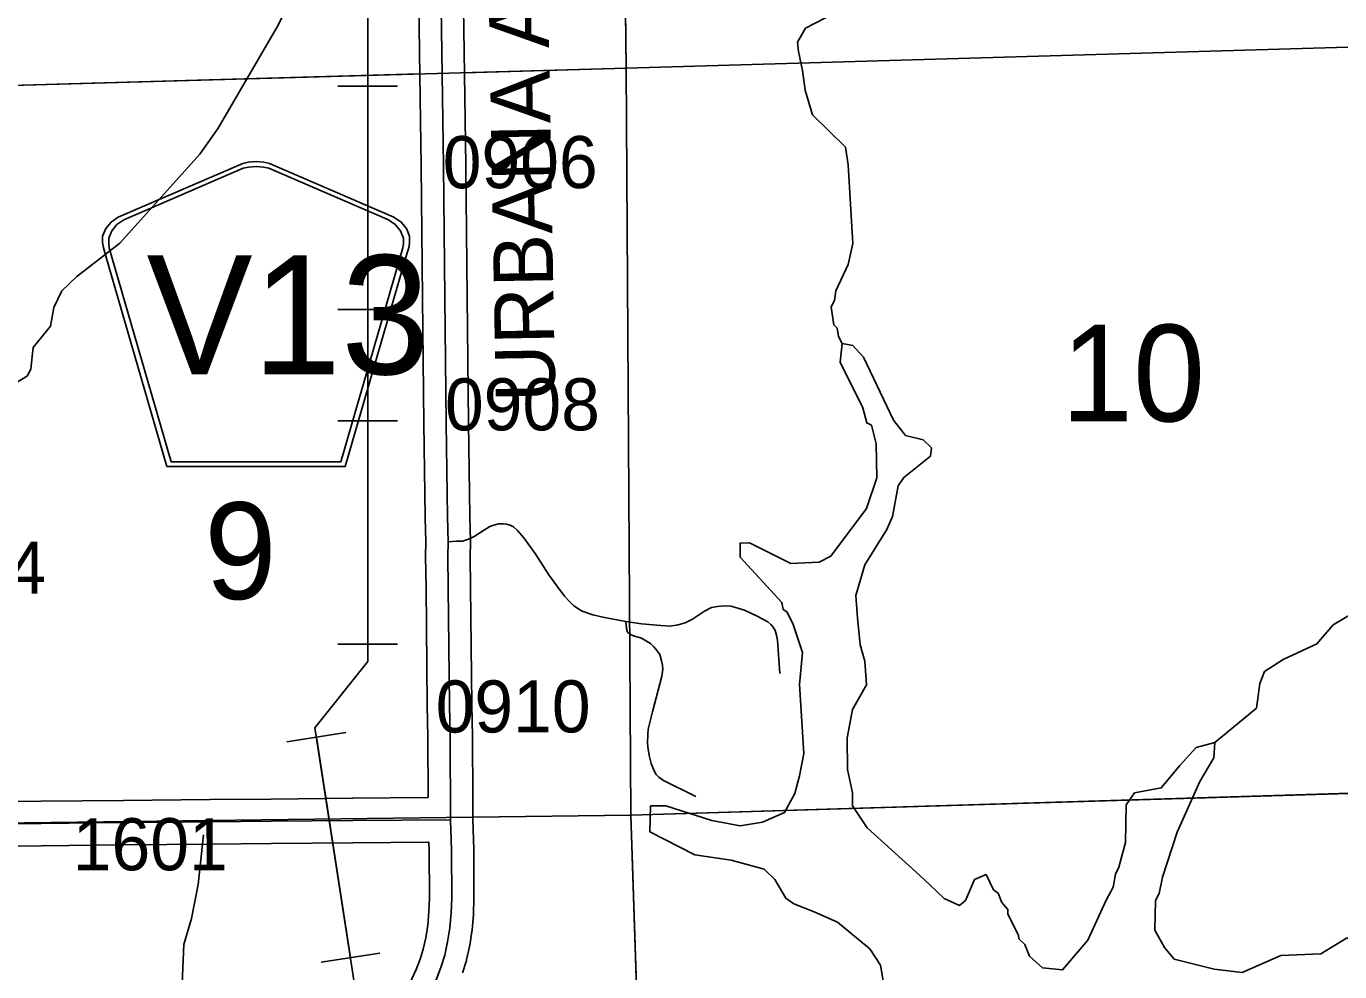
# Model space of a CAD drawing. Extents: x 23.6 to 68.7, y -63 to -29.
# Drawn here: x 52.625 to 54.39, y -35.698 to -34.426 of the extents above; entities that cross this region are included whole.
import ezdxf

# ---------------------------------------------------------------- set-up
doc = ezdxf.new("R2010")
doc.units = 0
for name, color, linetype in [('tdCoHydroRiver', 7, 'Continuous'), ('tdCoPipe', 7, 'Continuous'), ('tdCoSecRdNmbr', 7, 'Continuous'), ('tdCoSecRdTxt', 7, 'Continuous'), ('tdCoSecRteBand', 7, 'Continuous'), ('tdCoSecRteCL', 7, 'Continuous'), ('tdCoSectLine', 7, 'Continuous'), ('tdCoSectLinePart', 7, 'Continuous'), ('tdCoSectNmbr', 7, 'Continuous'), ('tdCoShieldCoRteHrd', 7, 'Continuous'), ('tdCoStPrkRd', 7, 'Continuous'), ('tdCoSurfConc', 7, 'Continuous')]:
    doc.layers.add(name, color=color, linetype=linetype)

msp = doc.modelspace()

# ---------------------------------------------------------------- linework, layer by layer
at = {"layer": 'tdCoHydroRiver'}
for points in [[(53.0834, -34.1771), (53.0275, -34.252), (53.0167, -34.2726), (53.0033, -34.3375), (52.9818, -34.3867), (52.9633, -34.4248), (52.883, -34.5632), (52.8581, -34.5982), (52.7507, -34.7179), (52.6929, -34.7628), (52.6726, -34.782), (52.6618, -34.8043), (52.6574, -34.8296), (52.6341, -34.8583), (52.6313, -34.8867), (52.6266, -34.8963), (52.5922, -34.9172)], [(53.7129, -34.4077), (53.6721, -34.4287), (53.6613, -34.4478), (53.663, -34.4604), (53.6681, -34.4856), (53.6716, -34.5124), (53.6815, -34.5454), (53.7262, -34.589), (53.7296, -34.6127), (53.7357, -34.7183), (53.7297, -34.7468), (53.7128, -34.7818), (53.7114, -34.7944), (53.7068, -34.8039), (53.7102, -34.8276), (53.715, -34.8322), (53.7167, -34.8433), (53.7216, -34.8527)], [(54.6052, -34.7012), (54.5964, -34.7566), (54.5615, -34.8659), (54.5495, -34.9213), (54.5465, -34.9277), (54.5501, -34.9655), (54.5549, -34.9749), (54.556, -35.0633), (54.5331, -35.1189), (54.5114, -35.1539), (54.4786, -35.1795), (54.4221, -35.2071), (54.3813, -35.2312), (54.3595, -35.2568), (54.314, -35.2778), (54.289, -35.2939), (54.2829, -35.3098), (54.2785, -35.343), (54.2223, -35.3895)], [(53.7798, -35.728), (53.773, -35.6887), (53.7585, -35.6667), (53.7154, -35.631), (53.6837, -35.6172), (53.6567, -35.6064), (53.6456, -35.5987), (53.6311, -35.5736), (53.6167, -35.5596), (53.5723, -35.5475), (53.5233, -35.5402), (53.4629, -35.5094), (53.4641, -35.4747), (53.4846, -35.4744), (53.5464, -35.4942), (53.5844, -35.5016), (53.6143, -35.4965), (53.6441, -35.4835), (53.658, -35.458), (53.6641, -35.4343), (53.67, -35.4042), (53.6641, -35.3112), (53.6683, -35.2685), (53.6552, -35.2292), (53.6471, -35.2135), (53.6423, -35.2104), (53.6406, -35.201), (53.5846, -35.1401), (53.5844, -35.1212), (53.597, -35.121), (53.6526, -35.1487), (53.6905, -35.1467), (53.7062, -35.1386), (53.7543, -35.0749), (53.768, -35.0336), (53.7674, -34.9879), (53.7608, -34.9627), (53.7545, -34.9596), (53.7495, -34.9392), (53.7187, -34.878), (53.7216, -34.8527)], [(54.2223, -35.3895), (54.1971, -35.3961), (54.1753, -35.4201), (54.1504, -35.4504), (54.1142, -35.4571), (54.1034, -35.473), (54.1024, -35.5236), (54.0933, -35.5568), (54.0887, -35.5664), (54.0858, -35.5838), (54.0765, -35.6012), (54.0519, -35.6552), (54.0177, -35.6951), (53.9908, -35.6923), (53.9733, -35.6767), (53.9668, -35.661), (53.9588, -35.6532), (53.9587, -35.6485), (53.9442, -35.6202), (53.9441, -35.6139), (53.9361, -35.6046), (53.9312, -35.592), (53.9248, -35.5873), (53.9151, -35.5669), (53.8994, -35.5734), (53.8871, -35.602), (53.8793, -35.6084), (53.8587, -35.5992), (53.8395, -35.5805), (53.8203, -35.5634), (53.7549, -35.5042), (53.7356, -35.4744), (53.7354, -35.4571), (53.7287, -35.4256), (53.7281, -35.383), (53.7356, -35.345), (53.7541, -35.3116), (53.7521, -35.2801), (53.7455, -35.2581), (53.7419, -35.2218), (53.74, -35.1918), (53.7521, -35.1506), (53.7815, -35.1029), (53.7892, -35.0855), (53.7966, -35.0443), (53.8043, -35.0332), (53.8403, -35.0043), (53.8417, -34.9933), (53.8305, -34.9824), (53.8068, -34.9763), (53.7907, -34.956), (53.7502, -34.8713), (53.7358, -34.8557), (53.7216, -34.8527)], [(54.4255, -35.7374), (54.4213, -35.6554), (54.4181, -35.6522), (54.3992, -35.6525), (54.3647, -35.6734), (54.3111, -35.6757), (54.2593, -35.6984), (54.2213, -35.6941), (54.1675, -35.6806), (54.1547, -35.665), (54.1417, -35.6415), (54.1428, -35.602), (54.1475, -35.5925), (54.1519, -35.5703), (54.1717, -35.5101), (54.2024, -35.4418), (54.221, -35.41), (54.2223, -35.3895)], [(52.8632, -35.5137), (52.8561, -35.5801), (52.8472, -35.626), (52.8366, -35.6608), (52.8342, -35.724), (52.8406, -35.7302), (52.841, -35.7665), (52.8459, -35.7791), (52.8486, -35.8706), (52.8442, -35.8912), (52.8477, -36.0522), (52.853, -36.0979), (52.8453, -36.1122), (52.8174, -36.1536), (52.7336, -36.3977), (52.7228, -36.412), (52.6221, -36.4385)]]:
    msp.add_lwpolyline(points, dxfattribs=at)
at = {"layer": 'tdCoPipe'}
for p, q in [((53.0437, -34.507), (53.1239, -34.507)), ((53.0437, -34.807), (53.1239, -34.807)), ((53.0437, -34.957), (53.1239, -34.957)), ((53.0437, -35.257), (53.1239, -35.257)), ((52.9753, -35.3883), (53.0545, -35.3761)), ((53.0211, -35.6848), (53.1003, -35.6726))]:
    msp.add_line(p, q, dxfattribs=at)
for points in [[(52.4125, -33.3783), (52.4125, -33.9227), (53.0838, -33.9227), (53.0838, -35.2802), (53.0129, -35.3697), (53.1181, -36.0507), (52.9101, -36.041), (52.9033, -36.1872), (53.0987, -36.2321), (53.0891, -36.3846), (52.8642, -36.4209), (52.9072, -39.2537), (53.109, -39.3713), (52.8864, -39.8114), (52.675, -39.81), (52.6969, -41.5585), (52.9567, -41.8295), (52.963, -43.8767), (53.2559, -43.8758), (53.257, -44.2366), (53.3311, -44.4201), (53.4237, -44.4145), (53.4283, -45.5761)], [(53.0838, -34.507), (53.0838, -34.807)], [(53.0838, -34.957), (53.0838, -35.257)], [(53.0149, -35.3822), (53.0607, -35.6787)]]:
    msp.add_lwpolyline(points, dxfattribs=at)
at = {"layer": 'tdCoSecRteBand'}
for points in [[(52.5221, -35.4687), (52.6447, -35.4682), (52.7557, -35.4671), (52.7557, -35.4671), (52.7558, -35.4671), (52.8718, -35.466), (52.8718, -35.466), (52.8718, -35.466), (52.954, -35.4653), (53.0635, -35.4642), (53.0635, -35.4642), (53.0636, -35.4642), (53.165, -35.4635), (53.1645, -35.3822), (53.1638, -35.3395), (53.1638, -35.3394), (53.1638, -35.3393), (53.1622, -35.1811), (53.1617, -35.1393), (53.1617, -35.1389), (53.1617, -35.1386), (53.1619, -35.1197), (53.161, -35.0869), (53.161, -35.0866), (53.161, -35.0864), (53.1594, -34.9606), (53.1594, -34.9606), (53.1594, -34.9606), (53.1574, -34.7913), (53.1574, -34.7913), (53.1574, -34.7912), (53.1558, -34.6145), (53.1535, -34.4613), (53.1535, -34.4613), (53.1535, -34.4612), (53.151, -34.2851)], [(53.2109, -34.2842), (53.2135, -34.4604), (53.2158, -34.6136), (53.2158, -34.6137), (53.2158, -34.6138), (53.2174, -34.7906), (53.2194, -34.9599), (53.221, -35.0854), (53.2219, -35.1187), (53.222, -35.1193), (53.2219, -35.1198), (53.2217, -35.139), (53.2222, -35.1805), (53.2238, -35.3386), (53.2245, -35.3813), (53.2245, -35.3815), (53.2245, -35.3816), (53.225, -35.4631), (53.225, -35.4631), (53.2252, -35.4927), (53.2265, -35.533), (53.2265, -35.5334), (53.2265, -35.5338), (53.2267, -35.5991), (53.2267, -35.5996), (53.2267, -35.6002), (53.226, -35.6194), (53.226, -35.6201), (53.226, -35.6209), (53.2242, -35.6412), (53.2241, -35.6423), (53.224, -35.6434), (53.2209, -35.6622), (53.2208, -35.663), (53.2206, -35.6638), (53.2167, -35.6815), (53.2165, -35.6827), (53.2161, -35.6839), (53.2114, -35.6992)], [(53.1401, -35.714), (53.149, -35.6945), (53.1543, -35.6805), (53.1584, -35.6674), (53.1618, -35.6518), (53.1645, -35.635), (53.1661, -35.6166), (53.1667, -35.5987), (53.1665, -35.5344), (53.1662, -35.5235), (53.1655, -35.5235), (53.1655, -35.5235), (53.064, -35.5242), (52.9545, -35.5253), (52.9545, -35.5253), (52.9545, -35.5253), (52.8723, -35.526), (52.7563, -35.5271), (52.6452, -35.5282), (52.6451, -35.5282), (52.645, -35.5282), (52.5225, -35.5287)]]:
    msp.add_lwpolyline(points, dxfattribs=at)
at = {"layer": 'tdCoSecRteCL'}
for points in [[(53.1953, -35.4933), (53.1945, -35.3818), (53.1938, -35.339), (53.1922, -35.1808), (53.1917, -35.139), (53.1919, -35.1195), (53.191, -35.086), (53.1894, -34.9603), (53.1874, -34.791), (53.1858, -34.6141), (53.1835, -34.4608), (53.181, -34.2846), (53.1802, -34.2407)], [(52.4455, -35.4996), (52.4659, -35.4994), (52.5222, -35.4987), (52.6449, -35.4982), (52.756, -35.4971), (52.872, -35.496), (52.9542, -35.4953), (53.0638, -35.4942), (53.1953, -35.4933)], [(52.974, -36.4925), (52.9723, -36.4211), (52.968, -36.2387), (52.9674, -36.207), (52.9678, -36.1939), (52.9699, -36.1771), (52.9723, -36.1603), (52.9766, -36.1424), (52.985, -36.1146), (52.9952, -36.0898), (53.0348, -36.0068), (53.059, -35.9555), (53.1103, -35.8481), (53.1361, -35.7934), (53.1674, -35.7266), (53.1767, -35.7061), (53.1827, -35.6904), (53.1874, -35.6751), (53.1913, -35.6574), (53.1943, -35.6386), (53.1961, -35.6184), (53.1967, -35.5992), (53.1965, -35.5339), (53.1953, -35.4933)]]:
    msp.add_lwpolyline(points, dxfattribs=at)
at = {"layer": 'tdCoSectLine'}
for points in [[(53.4205, -33.5241), (53.431, -34.4826)], [(53.431, -34.4826), (54.4319, -34.4536)], [(52.4304, -34.5107), (53.431, -34.4826)], [(53.431, -34.4826), (53.4374, -35.4871)], [(53.4374, -35.4871), (54.4482, -35.4563)], [(52.4451, -35.4996), (53.4374, -35.4871)], [(53.4374, -35.4871), (53.4705, -36.487)]]:
    msp.add_lwpolyline(points, dxfattribs=at)
at = {"layer": 'tdCoSectLinePart'}
for points in [[(53.4256, -33.9911), (53.431, -34.4826)], [(53.431, -34.4826), (54.4319, -34.4536)], [(52.4304, -34.5107), (53.1536, -34.4904)], [(53.2135, -34.4887), (53.431, -34.4826)], [(53.431, -34.4826), (53.4374, -35.4871)], [(53.4374, -35.4871), (54.4177, -35.4573)], [(53.2255, -35.4897), (53.4374, -35.4871)], [(53.4374, -35.4871), (53.4695, -36.4571)]]:
    msp.add_lwpolyline(points, dxfattribs=at)
at = {"layer": 'tdCoShieldCoRteHrd'}
for points in [[(52.814, -35.0184), (52.7321, -34.7355), (52.7282, -34.7223), (52.7275, -34.7164), (52.7275, -34.7086), (52.7317, -34.6983), (52.739, -34.6898), (52.7486, -34.6831), (52.9158, -34.6108), (52.9233, -34.6091), (52.9338, -34.6082), (52.9442, -34.6091), (52.9517, -34.6108), (53.119, -34.6831), (53.1286, -34.6898), (53.1358, -34.6983), (53.1401, -34.7086), (53.1401, -34.7164), (53.1394, -34.7223), (53.1355, -34.7355), (53.0535, -35.0184)], [(52.8199, -35.012), (52.7401, -34.7368), (52.7364, -34.7241), (52.7357, -34.7185), (52.7357, -34.711), (52.7398, -34.7011), (52.7468, -34.6929), (52.756, -34.6865), (52.9166, -34.6171), (52.9238, -34.6155), (52.9338, -34.6146), (52.9438, -34.6155), (52.951, -34.6171), (53.1116, -34.6865), (53.1208, -34.6929), (53.1278, -34.7011), (53.1318, -34.711), (53.1318, -34.7185), (53.1311, -34.7241), (53.1274, -34.7368), (53.0477, -35.012)]]:
    msp.add_lwpolyline(points, close=True, dxfattribs=at)
at = {"layer": 'tdCoStPrkRd'}
for p, q in [((53.2271, -35.1122), (53.2393, -35.1044)), ((53.2393, -35.1044), (53.2481, -35.0988)), ((53.2481, -35.0988), (53.2545, -35.0966)), ((53.2545, -35.0966), (53.2598, -35.0953)), ((53.2598, -35.0953), (53.2658, -35.0951)), ((53.2658, -35.0951), (53.2705, -35.0957)), ((53.2705, -35.0957), (53.2753, -35.0972)), ((53.2753, -35.0972), (53.28, -35.0994)), ((53.28, -35.0994), (53.2851, -35.1042)), ((53.2851, -35.1042), (53.2938, -35.114)), ((53.1919, -35.1195), (53.2033, -35.1188)), ((53.2033, -35.1188), (53.2113, -35.1184)), ((53.2113, -35.1184), (53.2195, -35.1157)), ((53.2195, -35.1157), (53.2271, -35.1122)), ((53.2938, -35.114), (53.3088, -35.1354)), ((53.3088, -35.1354), (53.3275, -35.1638)), ((53.3275, -35.1638), (53.3382, -35.1786)), ((53.3382, -35.1786), (53.3483, -35.1924)), ((53.3483, -35.1924), (53.3549, -35.1996)), ((53.3549, -35.1996), (53.3606, -35.2052)), ((53.3606, -35.2052), (53.3662, -35.2091)), ((53.3662, -35.2091), (53.3723, -35.2126)), ((53.3723, -35.2126), (53.3865, -35.2177)), ((53.5204, -35.2237), (53.5365, -35.2128)), ((53.5365, -35.2128), (53.5459, -35.208)), ((53.5459, -35.208), (53.5538, -35.2064)), ((53.5538, -35.2064), (53.5632, -35.2056)), ((53.5632, -35.2056), (53.5719, -35.206)), ((53.5719, -35.206), (53.5813, -35.2085)), ((53.5813, -35.2085), (53.5904, -35.2115)), ((53.5904, -35.2115), (53.6072, -35.2196)), ((53.3865, -35.2177), (53.402, -35.2214)), ((53.402, -35.2214), (53.4308, -35.2266)), ((53.4308, -35.2266), (53.4318, -35.236)), ((53.4308, -35.2266), (53.4519, -35.2298)), ((53.4519, -35.2298), (53.4779, -35.2321)), ((53.4779, -35.2321), (53.49, -35.2327)), ((53.49, -35.2327), (53.5009, -35.2311)), ((53.5009, -35.2311), (53.5104, -35.2284)), ((53.5104, -35.2284), (53.5204, -35.2237)), ((53.6072, -35.2196), (53.6214, -35.2272)), ((53.6214, -35.2272), (53.6255, -35.2307)), ((53.6255, -35.2307), (53.629, -35.2344)), ((53.629, -35.2344), (53.6315, -35.2389)), ((53.4318, -35.236), (53.4332, -35.2409)), ((53.4332, -35.2409), (53.4361, -35.2438)), ((53.4361, -35.2438), (53.441, -35.2461)), ((53.441, -35.2461), (53.4517, -35.2492)), ((53.4517, -35.2492), (53.4585, -35.2529)), ((53.6315, -35.2389), (53.6334, -35.2449)), ((53.6334, -35.2449), (53.6348, -35.2516)), ((53.6348, -35.2516), (53.6377, -35.2965)), ((53.4585, -35.2529), (53.4637, -35.256)), ((53.4637, -35.256), (53.4686, -35.2605)), ((53.4686, -35.2605), (53.4731, -35.266)), ((53.4731, -35.266), (53.4764, -35.271)), ((53.4764, -35.271), (53.4789, -35.2794)), ((53.4789, -35.2794), (53.4799, -35.2852)), ((53.4799, -35.2852), (53.4805, -35.2905)), ((53.4791, -35.3002), (53.4668, -35.3483)), ((53.4805, -35.2905), (53.4791, -35.3002)), ((53.4668, -35.3483), (53.461, -35.3714)), ((53.461, -35.3714), (53.4602, -35.3784)), ((53.4602, -35.3784), (53.46, -35.3903)), ((53.46, -35.3903), (53.461, -35.3987)), ((53.461, -35.3987), (53.4626, -35.4086)), ((53.4626, -35.4086), (53.4649, -35.4176)), ((53.4649, -35.4176), (53.4688, -35.4273)), ((53.4688, -35.4273), (53.4717, -35.4322)), ((53.4717, -35.4322), (53.475, -35.4359)), ((53.475, -35.4359), (53.4816, -35.4405)), ((53.4816, -35.4405), (53.5248, -35.4621))]:
    msp.add_line(p, q, dxfattribs=at)
at = {"layer": 'tdCoSurfConc'}
for points in [[(53.1953, -35.4933), (53.1945, -35.3818), (53.1938, -35.339), (53.1922, -35.1808), (53.1917, -35.139), (53.1919, -35.1195), (53.191, -35.086), (53.1894, -34.9603), (53.1874, -34.791), (53.1858, -34.6141), (53.1835, -34.4608), (53.181, -34.2846), (53.1802, -34.2407), (53.178, -34.1275), (53.1742, -33.9934)], [(52.5222, -35.4987), (52.6449, -35.4982), (52.756, -35.4971), (52.872, -35.496), (52.9542, -35.4953), (53.0638, -35.4942), (53.1953, -35.4933)], [(52.974, -36.4925), (52.9723, -36.4211), (52.968, -36.2387), (52.9674, -36.207), (52.9678, -36.1939), (52.9699, -36.1771), (52.9723, -36.1603), (52.9766, -36.1424), (52.985, -36.1146), (52.9952, -36.0898), (53.0348, -36.0068), (53.059, -35.9555), (53.1103, -35.8481), (53.1361, -35.7934), (53.1674, -35.7266), (53.1767, -35.7061), (53.1827, -35.6904), (53.1874, -35.6751), (53.1913, -35.6574), (53.1943, -35.6386), (53.1961, -35.6184), (53.1967, -35.5992), (53.1965, -35.5339), (53.1953, -35.4933)]]:
    msp.add_lwpolyline(points, dxfattribs=at)

# ---------------------------------------------------------------- texts
at = {"layer": 'tdCoSecRdNmbr'}
for s, rotation, p in [('0906', 0.0408, (53.1847, -34.644)), ('0908', 0.0408, (53.1877, -34.9697)), ('0904', 0.0402, (52.4435, -35.1894)), ('0910', 0.0408, (53.1752, -35.3759)), ('1601', 0.0404, (52.6875, -35.5612))]:
    msp.add_text(s, height=0.07, rotation=rotation, dxfattribs=at).set_placement(p)
at = {"layer": 'tdCoSecRdTxt'}
msp.add_text('URBANA AVE', height=0.08, rotation=91, dxfattribs=at).set_placement((53.336, -34.9309))
at = {"layer": 'tdCoSectNmbr'}
for s, rotation, p in [('10', 0.0414, (54.0159, -34.9577)), ('9', 1.0405, (52.8659, -35.1973))]:
    msp.add_text(s, height=0.13, rotation=rotation, dxfattribs=at).set_placement(p)
at = {"layer": 'tdCoShieldCoRteHrd'}
msp.add_text('V13', height=0.16, dxfattribs=at).set_placement((52.7865, -34.8941))

doc.saveas('drawing.dxf')
